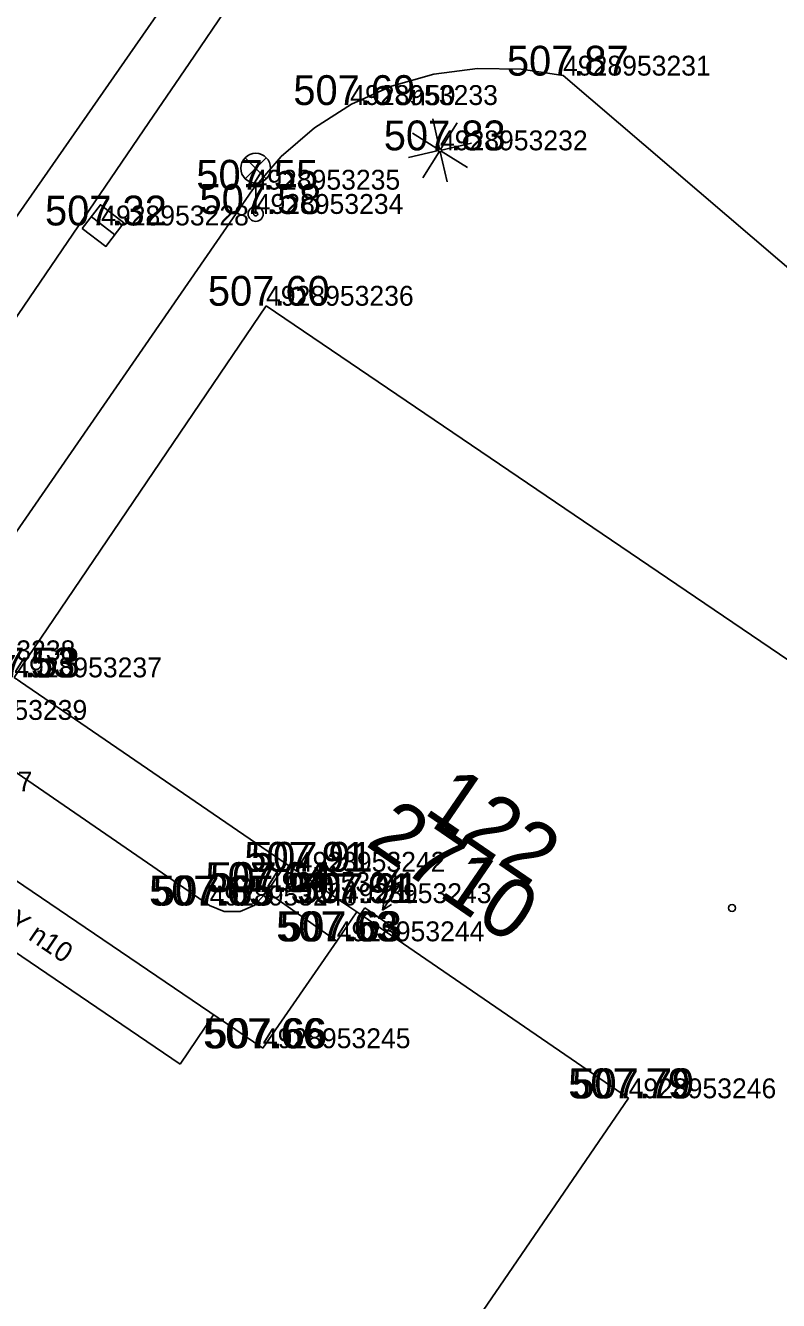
# Model space of a CAD drawing. Extents: x -669251 to -668549, y -1128351 to -1127698.
# Drawn here: x -668695.76 to -668676.79, y -1128002.1 to -1127970.02 of the extents above; entities that cross this region are included whole.
import ezdxf

# ---------------------------------------------------------------- set-up
doc = ezdxf.new("R2010")
doc.units = 0
for name, color, linetype in [('Vrstva 1', 7, 'Continuous'), ('Vrstva 10', 7, 'Continuous'), ('Vrstva 11', 7, 'Continuous'), ('Vrstva 14', 7, 'Continuous'), ('Vrstva 2', 7, 'Continuous'), ('Vrstva 21', 7, 'Continuous'), ('Vrstva 22', 7, 'Continuous'), ('Vrstva 24', 7, 'Continuous'), ('Vrstva 27', 7, 'Continuous'), ('Vrstva 3', 7, 'Continuous'), ('Vrstva 33', 7, 'Continuous'), ('Vrstva 43', 7, 'Continuous'), ('Vrstva 44', 7, 'Continuous'), ('Vrstva 47', 7, 'Continuous'), ('Vrstva 5', 7, 'Continuous'), ('Vrstva 58', 7, 'Continuous'), ('Vrstva 6', 7, 'Continuous')]:
    doc.layers.add(name, color=color, linetype=linetype)

msp = doc.modelspace()

# ---------------------------------------------------------------- linework, layer by layer
at = {"layer": 'Vrstva 1'}
for p, q in [((-668682.22, -1127971.28), (-668682.22, -1127971.28)), ((-668687.58, -1127972.02), (-668687.58, -1127972.02)), ((-668685.32, -1127973.16), (-668685.32, -1127973.16)), ((-668690.04, -1127974.15), (-668690.04, -1127974.15)), ((-668689.96, -1127974.76), (-668689.96, -1127974.76)), ((-668693.85, -1127975.05), (-668693.85, -1127975.05)), ((-668689.7, -1127977.07), (-668689.7, -1127977.07)), ((-668688.9, -1127991.31), (-668688.9, -1127991.31)), ((-668689.68, -1127991.82), (-668689.68, -1127991.82)), ((-668691.12, -1127992.16), (-668691.12, -1127992.16)), ((-668687.74, -1127992.1), (-668687.74, -1127992.1)), ((-668687.92, -1127993.06), (-668687.92, -1127993.06)), ((-668689.78, -1127995.75), (-668689.78, -1127995.75)), ((-668680.57, -1127997.01), (-668680.57, -1127997.01))]:
    msp.add_line(p, q, dxfattribs=at)
at = {"layer": 'Vrstva 10'}
for p, q in [((-668682.22, -1127971.28), (-668673.98, -1127978.32)), ((-668701.78, -1127985.84), (-668692.655, -1127972.464)), ((-668690.04, -1127974.15), (-668698.22, -1127985.99)), ((-668697.92, -1127987.49), (-668691.12, -1127992.16)), ((-668689.78, -1127995.75), (-668699.3, -1127989.29)), ((-668687.92, -1127993.06), (-668689.78, -1127995.75))]:
    msp.add_line(p, q, dxfattribs=at)
for points in [[(-668692.655, -1127972.464), (-668691.638, -1127970.972), (-668690.62, -1127969.48), (-668690.261, -1127968.889), (-668689.992, -1127968.341), (-668689.619, -1127967.332), (-668689.412, -1127966.547), (-668689.19, -1127965.08), (-668689.1, -1127964.17), (-668689.098, -1127963.725), (-668689.183, -1127963.047), (-668689.275, -1127962.72), (-668689.406, -1127962.41)], [(-668690.04, -1127974.15), (-668689.316, -1127973.316), (-668688.478, -1127972.594), (-668687.546, -1127972.001), (-668686.538, -1127971.549), (-668685.475, -1127971.247), (-668684.379, -1127971.102), (-668683.274, -1127971.115), (-668682.22, -1127971.28)], [(-668691.12, -1127992.16), (-668690.75, -1127992.313), (-668690.351, -1127992.31), (-668689.983, -1127992.152), (-668689.68, -1127991.82)]]:
    msp.add_lwpolyline(points, dxfattribs=at)
at = {"layer": 'Vrstva 11'}
for p, q in [((-668689.193, -1127991.109), (-668689.68, -1127991.82)), ((-668689.68, -1127991.82), (-668687.92, -1127993.06)), ((-668687.415, -1127992.323), (-668687.92, -1127993.06))]:
    msp.add_line(p, q, dxfattribs=at)
at = {"layer": 'Vrstva 14'}
msp.add_line((-668704.23, -1127986.63), (-668689.19, -1127965.08), dxfattribs=at)
at = {"layer": 'Vrstva 21'}
for p, q in [((-668699.087, -1127991.247), (-668691.863, -1127996.149)), ((-668691.863, -1127996.149), (-668691.021, -1127994.908))]:
    msp.add_line(p, q, dxfattribs=at)
at = {"layer": 'Vrstva 22'}
for p, q in [((-668685.328, -1127973.12), (-668685.5, -1127972.366)), ((-668684.886, -1127972.47), (-668685.3, -1127973.126)), ((-668685.354, -1127973.14), (-668686.01, -1127972.726)), ((-668685.28, -1127973.152), (-668684.526, -1127972.98)), ((-668686.114, -1127973.34), (-668685.36, -1127973.168)), ((-668685.34, -1127973.194), (-668685.754, -1127973.85)), ((-668685.312, -1127973.2), (-668685.14, -1127973.954)), ((-668684.63, -1127973.594), (-668685.286, -1127973.18))]:
    msp.add_line(p, q, dxfattribs=at)
msp.add_circle((-668685.32, -1127973.16), 0.04, dxfattribs=at)
at = {"layer": 'Vrstva 24'}
for p, q in [((-668686.341, -1127991.208), (-668686.695, -1127991.725)), ((-668686.277, -1127991.557), (-668686.771, -1127992.278)), ((-668686.695, -1127991.725), (-668686.277, -1127991.557)), ((-668686.724, -1127992.014), (-668686.771, -1127992.278)), ((-668687.327, -1127992.383), (-668687.214, -1127992.217)), ((-668687.214, -1127992.217), (-668686.554, -1127992.67)), ((-668686.771, -1127992.278), (-668686.542, -1127992.138)), ((-668686.554, -1127992.67), (-668686.667, -1127992.835))]:
    msp.add_line(p, q, dxfattribs=at)
at = {"layer": 'Vrstva 27'}
msp.add_line((-668694.101, -1127974.826), (-668693.506, -1127975.283), dxfattribs=at)
msp.add_lwpolyline([(-668694.328, -1127975.123), (-668693.733, -1127975.579), (-668693.277, -1127974.984), (-668693.872, -1127974.528)], close=True, dxfattribs=at)
at = {"layer": 'Vrstva 33'}
for p, q in [((-668690.225, -1127973.345), (-668689.695, -1127973.875)), ((-668690.225, -1127973.875), (-668689.695, -1127973.345)), ((-668689.96, -1127974.76), (-668689.96, -1127973.985))]:
    msp.add_line(p, q, dxfattribs=at)
for centre, radius in [((-668689.96, -1127973.61), 0.375), ((-668689.96, -1127974.76), 0.19), ((-668689.96, -1127974.76), 0.05)]:
    msp.add_circle(centre, radius, dxfattribs=at)
at = {"layer": 'Vrstva 5'}
for p, q in [((-668696.04, -1127986.42), (-668689.7, -1127977.07)), ((-668674.216, -1127987.57), (-668689.7, -1127977.07)), ((-668689.193, -1127991.109), (-668696.04, -1127986.42)), ((-668688.9, -1127991.31), (-668689.193, -1127991.109)), ((-668687.415, -1127992.323), (-668687.74, -1127992.1)), ((-668680.57, -1127997.01), (-668687.415, -1127992.323)), ((-668688.674, -1128008.827), (-668680.57, -1127997.01))]:
    msp.add_line(p, q, dxfattribs=at)
at = {"layer": 'Vrstva 58'}
msp.add_circle((-668677.966, -1127992.223), 0.0875, dxfattribs=at)
at = {"layer": 'Vrstva 6'}
msp.add_line((-668688.9, -1127991.31), (-668687.74, -1127992.1), dxfattribs=at)

# ---------------------------------------------------------------- texts
at = {"layer": 'Vrstva 2'}
for s, p in [('4928953231', (-668682.22, -1127971.28)), ('4928953233', (-668687.58, -1127972.02)), ('4928953232', (-668685.32, -1127973.16)), ('4928953235', (-668690.04, -1127974.15)), ('4928953234', (-668689.96, -1127974.76)), ('4928953228', (-668693.85, -1127975.05)), ('4928953236', (-668689.7, -1127977.07)), ('4928953238', (-668698.22, -1127985.99)), ('4928953237', (-668696.04, -1127986.42)), ('4928953239', (-668697.92, -1127987.49)), ('4928953257', (-668699.3, -1127989.29)), ('4928953242', (-668688.9, -1127991.31)), ('4928953241', (-668689.68, -1127991.82)), ('4928953240', (-668691.12, -1127992.16)), ('4928953243', (-668687.74, -1127992.1)), ('4928953244', (-668687.92, -1127993.06)), ('4928953245', (-668689.78, -1127995.75)), ('4928953246', (-668680.57, -1127997.01))]:
    msp.add_text(s, height=0.5, dxfattribs=at).set_placement(p)
at = {"layer": 'Vrstva 3'}
for s, p in [('507.87 ', (-668683.635, -1127971.28)), ('507.69 ', (-668689.012, -1127972.02)), ('507.83 ', (-668686.735, -1127973.16)), ('507.55 ', (-668691.455, -1127974.15)), ('507.58 ', (-668691.375, -1127974.76)), ('507.32 ', (-668695.265, -1127975.05)), ('507.60 ', (-668691.164, -1127977.07)), ('507.53 ', (-668697.575, -1127986.42)), ('507.53 ', (-668697.455, -1127986.42)), ('507.91 ', (-668690.246, -1127991.31)), ('507.91 ', (-668690.08, -1127991.31)), ('507.64 ', (-668691.223, -1127991.82)), ('507.64 ', (-668691.109, -1127991.82)), ('507.65 ', (-668692.644, -1127992.16)), ('507.65 ', (-668692.549, -1127992.16)), ('507.91 ', (-668689.086, -1127992.1)), ('507.91 ', (-668688.92, -1127992.1)), ('507.63 ', (-668689.444, -1127993.06)), ('507.63 ', (-668689.349, -1127993.06)), ('507.66 ', (-668691.284, -1127995.75)), ('507.66 ', (-668691.232, -1127995.75)), ('507.79 ', (-668682.09, -1127997.01)), ('507.79 ', (-668681.988, -1127997.01))]:
    msp.add_text(s, height=0.75, dxfattribs=at).set_placement(p)
at = {"layer": 'Vrstva 43'}
msp.add_text('2710', height=1.5, rotation=325.5967, dxfattribs=at).set_placement((-668687.229, -1127990.633))
at = {"layer": 'Vrstva 44'}
msp.add_text('122', height=1.5, rotation=325.5967, dxfattribs=at).set_placement((-668685.762, -1127989.819))
at = {"layer": 'Vrstva 47'}
msp.add_text('n50', height=0.5, dxfattribs=at).set_placement((-668686.05, -1127972.024))
msp.add_text('SMRKY n10', height=0.5, rotation=325.8403, dxfattribs=at).set_placement((-668697.831, -1127991.561))

doc.saveas('drawing.dxf')
